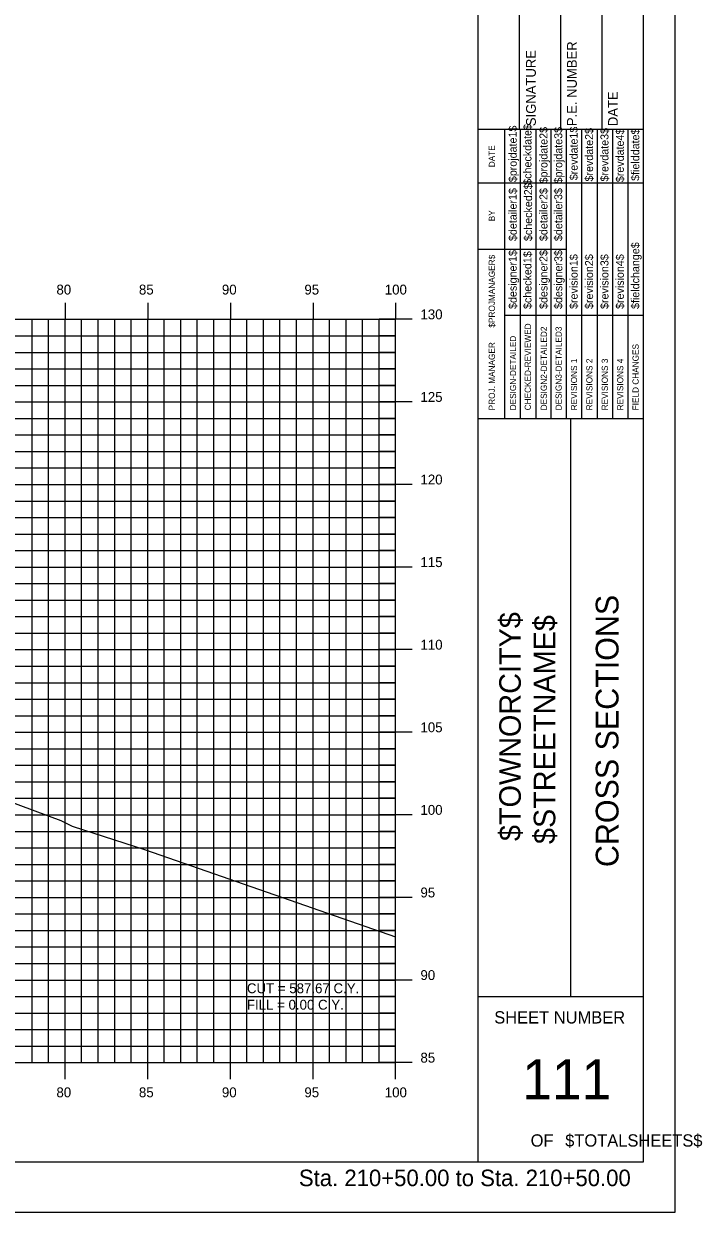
# Model space of a CAD drawing. Extents: x 850598 to 870284, y 366541 to 366651.
# Drawn here: x 870021.2 to 870062.3, y 366541.2 to 366613.1 of the extents above; entities that cross this region are included whole.
import ezdxf

# ---------------------------------------------------------------- set-up
doc = ezdxf.new("R2010")
doc.units = 0
for name, color, linetype in [('BORDER', 7, 'Continuous'), ('D_Text_Standard', 7, 'Continuous'), ('H_V ANNOTATION', 7, 'Continuous'), ('HIGHWAY_TITLE', 7, 'Continuous'), ('MAJOR', 7, 'Continuous'), ('MINOR', 7, 'Continuous'), ('PLOT BOUNDARY', 7, 'Continuous'), ('S_Roadway_Centerline', 7, 'Continuous')]:
    doc.layers.add(name, color=color, linetype=linetype)

msp = doc.modelspace()

# ---------------------------------------------------------------- linework, layer by layer
at = {"layer": 'BORDER'}
for p, q in [((870048.717, 366544.225), (870048.717, 366649.225)), ((870058.717, 366544.225), (870058.717, 366649.225)), ((870051.217, 366606.728), (870051.217, 366615.376)), ((870053.717, 366606.728), (870053.717, 366615.376)), ((870056.217, 366606.728), (870056.217, 366615.376)), ((870048.717, 366606.728), (870058.717, 366606.728)), ((870048.717, 366589.228), (870058.717, 366589.228)), ((870054.308, 366554.228), (870054.308, 366589.228)), ((870048.717, 366554.228), (870058.717, 366554.228)), ((869898.717, 366544.225), (870058.717, 366544.225))]:
    msp.add_line(p, q, dxfattribs=at)
for points in [[(870050.331, 366603.478), (870050.331, 366606.728)], [(870051.264, 366589.231), (870051.264, 366606.728)], [(870052.196, 366606.728), (870052.196, 366589.231)], [(870053.127, 366589.231), (870053.127, 366606.728)], [(870054.059, 366589.231), (870054.059, 366606.728)], [(870054.991, 366589.231), (870054.991, 366606.728)], [(870055.922, 366589.231), (870055.922, 366606.728)], [(870056.854, 366589.231), (870056.854, 366606.728)], [(870057.786, 366589.231), (870057.786, 366606.728)], [(870050.332, 366589.231), (870050.332, 366606.022)], [(870048.717, 366603.478), (870058.717, 366603.478)], [(870048.717, 366599.478), (870050.332, 366599.478)], [(870050.331, 366599.478), (870054.058, 366599.478)], [(870050.331, 366595.478), (870058.717, 366595.478)]]:
    msp.add_lwpolyline(points, dxfattribs=at)
at = {"layer": 'MAJOR'}
for p, q in [((870023.716, 366596.227), (870023.716, 366595.225)), ((870023.716, 366596.227), (870023.716, 366595.225)), ((870028.716, 366596.227), (870028.716, 366595.225)), ((870028.716, 366596.227), (870028.716, 366595.225)), ((870033.716, 366596.227), (870033.716, 366595.225)), ((870033.716, 366596.227), (870033.716, 366595.225)), ((870038.716, 366596.227), (870038.716, 366595.225)), ((870038.716, 366596.227), (870038.716, 366595.225)), ((870043.716, 366596.227), (870043.716, 366595.225)), ((870043.716, 366596.227), (870043.716, 366595.225)), ((869903.716, 366595.225), (870043.716, 366595.225)), ((869903.716, 366595.225), (870043.716, 366595.225)), ((869903.716, 366595.225), (870043.716, 366595.225)), ((869903.716, 366595.225), (870043.716, 366595.225)), ((870023.716, 366550.225), (870023.716, 366595.225)), ((870023.716, 366550.225), (870023.716, 366595.225)), ((870028.716, 366550.225), (870028.716, 366595.225)), ((870028.716, 366550.225), (870028.716, 366595.225)), ((870033.716, 366550.225), (870033.716, 366595.225)), ((870033.716, 366550.225), (870033.716, 366595.225)), ((870038.716, 366550.225), (870038.716, 366595.225)), ((870038.716, 366550.225), (870038.716, 366595.225)), ((870044.718, 366595.225), (870042.714, 366595.225)), ((870044.718, 366595.225), (870042.714, 366595.225)), ((870043.716, 366550.225), (870043.716, 366595.225)), ((870043.716, 366550.225), (870043.716, 366595.225)), ((870043.716, 366550.225), (870043.716, 366595.225)), ((870043.716, 366550.225), (870043.716, 366595.225)), ((869903.716, 366590.225), (870043.716, 366590.225)), ((869903.716, 366590.225), (870043.716, 366590.225)), ((870044.718, 366590.225), (870042.714, 366590.225)), ((870044.718, 366590.225), (870042.714, 366590.225)), ((869903.716, 366585.225), (870043.716, 366585.225)), ((869903.716, 366585.225), (870043.716, 366585.225)), ((870044.718, 366585.225), (870042.714, 366585.225)), ((870044.718, 366585.225), (870042.714, 366585.225)), ((869903.716, 366580.225), (870043.716, 366580.225)), ((869903.716, 366580.225), (870043.716, 366580.225)), ((870044.718, 366580.225), (870042.714, 366580.225)), ((870044.718, 366580.225), (870042.714, 366580.225)), ((869903.716, 366575.225), (870043.716, 366575.225)), ((869903.716, 366575.225), (870043.716, 366575.225)), ((870044.718, 366575.225), (870042.714, 366575.225)), ((870044.718, 366575.225), (870042.714, 366575.225)), ((869903.716, 366570.225), (870043.716, 366570.225)), ((869903.716, 366570.225), (870043.716, 366570.225)), ((870044.718, 366570.225), (870042.714, 366570.225)), ((870044.718, 366570.225), (870042.714, 366570.225)), ((869903.716, 366565.225), (870043.716, 366565.225)), ((869903.716, 366565.225), (870043.716, 366565.225)), ((870044.718, 366565.225), (870042.714, 366565.225)), ((870044.718, 366565.225), (870042.714, 366565.225)), ((869903.716, 366560.225), (870043.716, 366560.225)), ((869903.716, 366560.225), (870043.716, 366560.225)), ((870044.718, 366560.225), (870042.714, 366560.225)), ((870044.718, 366560.225), (870042.714, 366560.225)), ((869903.716, 366555.225), (870043.716, 366555.225)), ((869903.716, 366555.225), (870043.716, 366555.225)), ((870044.718, 366555.225), (870042.714, 366555.225)), ((870044.718, 366555.225), (870042.714, 366555.225)), ((869903.716, 366550.225), (870043.716, 366550.225)), ((869903.716, 366550.225), (870043.716, 366550.225)), ((869903.716, 366550.225), (870043.716, 366550.225)), ((869903.716, 366550.225), (870043.716, 366550.225)), ((870023.716, 366549.223), (870023.716, 366550.225)), ((870023.716, 366549.223), (870023.716, 366550.225)), ((870028.716, 366549.223), (870028.716, 366550.225)), ((870028.716, 366549.223), (870028.716, 366550.225)), ((870033.716, 366549.223), (870033.716, 366550.225)), ((870033.716, 366549.223), (870033.716, 366550.225)), ((870038.716, 366549.223), (870038.716, 366550.225)), ((870038.716, 366549.223), (870038.716, 366550.225)), ((870044.718, 366550.225), (870042.714, 366550.225)), ((870044.718, 366550.225), (870042.714, 366550.225)), ((870043.716, 366549.223), (870043.716, 366550.225)), ((870043.716, 366549.223), (870043.716, 366550.225))]:
    msp.add_line(p, q, dxfattribs=at)
at = {"layer": 'MINOR'}
for p, q in [((870021.716, 366550.225), (870021.716, 366595.225)), ((870021.716, 366550.225), (870021.716, 366595.225)), ((870022.716, 366550.225), (870022.716, 366595.225)), ((870022.716, 366550.225), (870022.716, 366595.225)), ((870024.716, 366550.225), (870024.716, 366595.225)), ((870024.716, 366550.225), (870024.716, 366595.225)), ((870025.716, 366550.225), (870025.716, 366595.225)), ((870025.716, 366550.225), (870025.716, 366595.225)), ((870026.716, 366550.225), (870026.716, 366595.225)), ((870026.716, 366550.225), (870026.716, 366595.225)), ((870027.716, 366550.225), (870027.716, 366595.225)), ((870027.716, 366550.225), (870027.716, 366595.225)), ((870029.716, 366550.225), (870029.716, 366595.225)), ((870029.716, 366550.225), (870029.716, 366595.225)), ((870030.716, 366550.225), (870030.716, 366595.225)), ((870030.716, 366550.225), (870030.716, 366595.225)), ((870031.716, 366550.225), (870031.716, 366595.225)), ((870031.716, 366550.225), (870031.716, 366595.225)), ((870032.716, 366550.225), (870032.716, 366595.225)), ((870032.716, 366550.225), (870032.716, 366595.225)), ((870034.716, 366550.225), (870034.716, 366595.225)), ((870034.716, 366550.225), (870034.716, 366595.225)), ((870035.716, 366550.225), (870035.716, 366595.225)), ((870035.716, 366550.225), (870035.716, 366595.225)), ((870036.716, 366550.225), (870036.716, 366595.225)), ((870036.716, 366550.225), (870036.716, 366595.225)), ((870037.716, 366550.225), (870037.716, 366595.225)), ((870037.716, 366550.225), (870037.716, 366595.225)), ((870039.716, 366550.225), (870039.716, 366595.225)), ((870039.716, 366550.225), (870039.716, 366595.225)), ((870040.716, 366550.225), (870040.716, 366595.225)), ((870040.716, 366550.225), (870040.716, 366595.225)), ((870041.716, 366550.225), (870041.716, 366595.225)), ((870041.716, 366550.225), (870041.716, 366595.225)), ((870042.716, 366550.225), (870042.716, 366595.225)), ((870042.716, 366550.225), (870042.716, 366595.225)), ((869903.716, 366594.225), (870043.716, 366594.225)), ((869903.716, 366594.225), (870043.716, 366594.225)), ((870043.716, 366594.225), (870042.714, 366594.225)), ((870043.716, 366594.225), (870042.714, 366594.225)), ((869903.716, 366593.225), (870043.716, 366593.225)), ((869903.716, 366593.225), (870043.716, 366593.225)), ((870043.716, 366593.225), (870042.714, 366593.225)), ((870043.716, 366593.225), (870042.714, 366593.225)), ((869903.716, 366592.225), (870043.716, 366592.225)), ((869903.716, 366592.225), (870043.716, 366592.225)), ((870043.716, 366592.225), (870042.714, 366592.225)), ((870043.716, 366592.225), (870042.714, 366592.225)), ((869903.716, 366591.225), (870043.716, 366591.225)), ((869903.716, 366591.225), (870043.716, 366591.225)), ((870043.716, 366591.225), (870042.714, 366591.225)), ((870043.716, 366591.225), (870042.714, 366591.225)), ((869903.716, 366589.225), (870043.716, 366589.225)), ((869903.716, 366589.225), (870043.716, 366589.225)), ((870043.716, 366589.225), (870042.714, 366589.225)), ((870043.716, 366589.225), (870042.714, 366589.225)), ((869903.716, 366588.225), (870043.716, 366588.225)), ((869903.716, 366588.225), (870043.716, 366588.225)), ((870043.716, 366588.225), (870042.714, 366588.225)), ((870043.716, 366588.225), (870042.714, 366588.225)), ((869903.716, 366587.225), (870043.716, 366587.225)), ((869903.716, 366587.225), (870043.716, 366587.225)), ((870043.716, 366587.225), (870042.714, 366587.225)), ((870043.716, 366587.225), (870042.714, 366587.225)), ((869903.716, 366586.225), (870043.716, 366586.225)), ((869903.716, 366586.225), (870043.716, 366586.225)), ((870043.716, 366586.225), (870042.714, 366586.225)), ((870043.716, 366586.225), (870042.714, 366586.225)), ((869903.716, 366584.225), (870043.716, 366584.225)), ((869903.716, 366584.225), (870043.716, 366584.225)), ((870043.716, 366584.225), (870042.714, 366584.225)), ((870043.716, 366584.225), (870042.714, 366584.225)), ((869903.716, 366583.225), (870043.716, 366583.225)), ((869903.716, 366583.225), (870043.716, 366583.225)), ((870043.716, 366583.225), (870042.714, 366583.225)), ((870043.716, 366583.225), (870042.714, 366583.225)), ((869903.716, 366582.225), (870043.716, 366582.225)), ((869903.716, 366582.225), (870043.716, 366582.225)), ((870043.716, 366582.225), (870042.714, 366582.225)), ((870043.716, 366582.225), (870042.714, 366582.225)), ((869903.716, 366581.225), (870043.716, 366581.225)), ((869903.716, 366581.225), (870043.716, 366581.225)), ((870043.716, 366581.225), (870042.714, 366581.225)), ((870043.716, 366581.225), (870042.714, 366581.225)), ((869903.716, 366579.225), (870043.716, 366579.225)), ((869903.716, 366579.225), (870043.716, 366579.225)), ((870043.716, 366579.225), (870042.714, 366579.225)), ((870043.716, 366579.225), (870042.714, 366579.225)), ((869903.716, 366578.225), (870043.716, 366578.225)), ((869903.716, 366578.225), (870043.716, 366578.225)), ((870043.716, 366578.225), (870042.714, 366578.225)), ((870043.716, 366578.225), (870042.714, 366578.225)), ((869903.716, 366577.225), (870043.716, 366577.225)), ((869903.716, 366577.225), (870043.716, 366577.225)), ((870043.716, 366577.225), (870042.714, 366577.225)), ((870043.716, 366577.225), (870042.714, 366577.225)), ((869903.716, 366576.225), (870043.716, 366576.225)), ((869903.716, 366576.225), (870043.716, 366576.225)), ((870043.716, 366576.225), (870042.714, 366576.225)), ((870043.716, 366576.225), (870042.714, 366576.225)), ((869903.716, 366574.225), (870043.716, 366574.225)), ((869903.716, 366574.225), (870043.716, 366574.225)), ((870043.716, 366574.225), (870042.714, 366574.225)), ((870043.716, 366574.225), (870042.714, 366574.225)), ((869903.716, 366573.225), (870043.716, 366573.225)), ((869903.716, 366573.225), (870043.716, 366573.225)), ((870043.716, 366573.225), (870042.714, 366573.225)), ((870043.716, 366573.225), (870042.714, 366573.225)), ((869903.716, 366572.225), (870043.716, 366572.225)), ((869903.716, 366572.225), (870043.716, 366572.225)), ((870043.716, 366572.225), (870042.714, 366572.225)), ((870043.716, 366572.225), (870042.714, 366572.225)), ((869903.716, 366571.225), (870043.716, 366571.225)), ((869903.716, 366571.225), (870043.716, 366571.225)), ((870043.716, 366571.225), (870042.714, 366571.225)), ((870043.716, 366571.225), (870042.714, 366571.225)), ((869903.716, 366569.225), (870043.716, 366569.225)), ((869903.716, 366569.225), (870043.716, 366569.225)), ((870043.716, 366569.225), (870042.714, 366569.225)), ((870043.716, 366569.225), (870042.714, 366569.225)), ((869903.716, 366568.225), (870043.716, 366568.225)), ((869903.716, 366568.225), (870043.716, 366568.225)), ((870043.716, 366568.225), (870042.714, 366568.225)), ((870043.716, 366568.225), (870042.714, 366568.225)), ((869903.716, 366567.225), (870043.716, 366567.225)), ((869903.716, 366567.225), (870043.716, 366567.225)), ((870043.716, 366567.225), (870042.714, 366567.225)), ((870043.716, 366567.225), (870042.714, 366567.225)), ((869903.716, 366566.225), (870043.716, 366566.225)), ((869903.716, 366566.225), (870043.716, 366566.225)), ((870043.716, 366566.225), (870042.714, 366566.225)), ((870043.716, 366566.225), (870042.714, 366566.225)), ((869903.716, 366564.225), (870043.716, 366564.225)), ((869903.716, 366564.225), (870043.716, 366564.225)), ((870043.716, 366564.225), (870042.714, 366564.225)), ((870043.716, 366564.225), (870042.714, 366564.225)), ((869903.716, 366563.225), (870043.716, 366563.225)), ((869903.716, 366563.225), (870043.716, 366563.225)), ((870043.716, 366563.225), (870042.714, 366563.225)), ((870043.716, 366563.225), (870042.714, 366563.225)), ((869903.716, 366562.225), (870043.716, 366562.225)), ((869903.716, 366562.225), (870043.716, 366562.225)), ((870043.716, 366562.225), (870042.714, 366562.225)), ((870043.716, 366562.225), (870042.714, 366562.225)), ((869903.716, 366561.225), (870043.716, 366561.225)), ((869903.716, 366561.225), (870043.716, 366561.225)), ((870043.716, 366561.225), (870042.714, 366561.225)), ((870043.716, 366561.225), (870042.714, 366561.225)), ((869903.716, 366559.225), (870043.716, 366559.225)), ((869903.716, 366559.225), (870043.716, 366559.225)), ((870043.716, 366559.225), (870042.714, 366559.225)), ((870043.716, 366559.225), (870042.714, 366559.225)), ((869903.716, 366558.225), (870043.716, 366558.225)), ((869903.716, 366558.225), (870043.716, 366558.225)), ((870043.716, 366558.225), (870042.714, 366558.225)), ((870043.716, 366558.225), (870042.714, 366558.225)), ((869903.716, 366557.225), (870043.716, 366557.225)), ((869903.716, 366557.225), (870043.716, 366557.225)), ((870043.716, 366557.225), (870042.714, 366557.225)), ((870043.716, 366557.225), (870042.714, 366557.225)), ((869903.716, 366556.225), (870043.716, 366556.225)), ((869903.716, 366556.225), (870043.716, 366556.225)), ((870043.716, 366556.225), (870042.714, 366556.225)), ((870043.716, 366556.225), (870042.714, 366556.225)), ((869903.716, 366554.225), (870043.716, 366554.225)), ((869903.716, 366554.225), (870043.716, 366554.225)), ((870043.716, 366554.225), (870042.714, 366554.225)), ((870043.716, 366554.225), (870042.714, 366554.225)), ((869903.716, 366553.225), (870043.716, 366553.225)), ((869903.716, 366553.225), (870043.716, 366553.225)), ((870043.716, 366553.225), (870042.714, 366553.225)), ((870043.716, 366553.225), (870042.714, 366553.225)), ((869903.716, 366552.225), (870043.716, 366552.225)), ((869903.716, 366552.225), (870043.716, 366552.225)), ((870043.716, 366552.225), (870042.714, 366552.225)), ((870043.716, 366552.225), (870042.714, 366552.225)), ((869903.716, 366551.225), (870043.716, 366551.225)), ((869903.716, 366551.225), (870043.716, 366551.225)), ((870043.716, 366551.225), (870042.714, 366551.225)), ((870043.716, 366551.225), (870042.714, 366551.225))]:
    msp.add_line(p, q, dxfattribs=at)
at = {"layer": 'PLOT BOUNDARY'}
msp.add_lwpolyline([(869890.623, 366541.166), (870060.623, 366541.166), (870060.623, 366651.166), (869890.623, 366651.166)], close=True, dxfattribs=at)
at = {"layer": 'S_Roadway_Centerline'}
msp.add_lwpolyline([(869968.877, 366584.188), (869980.805, 366583.014), (869981.227, 366582.997), (869981.289, 366582.976), (869983.135, 366582.069), (869994.187, 366576.628), (869994.54, 366576.406), (869995.515, 366575.932), (870003.107, 366573.302), (870003.98, 366573.008), (870005.718, 366571.487), (870023.461, 366564.883), (870024.134, 366564.535), (870028.586, 366563.116), (870043.716, 366557.842)], dxfattribs=at)

# ---------------------------------------------------------------- texts
at = {"layer": 'BORDER'}
for s, height, rotation, p in [('SIGNATURE', 0.5906, 90, (870052.197, 366606.92)), ('P.E. NUMBER', 0.59055, 90, (870054.677, 366606.92)), ('DATE', 0.5906, 90, (870057.158, 366606.92)), ('$projdate1$', 0.48455, 90, (870051.04, 366603.529)), ('$checkdate$', 0.48455, 90, (870051.934, 366603.371)), ('$projdate2$', 0.48455, 90, (870052.903, 366603.45)), ('$projdate3$', 0.48455, 90, (870053.797, 366603.45)), ('$revdate1$', 0.4845, 90, (870054.729, 366603.647)), ('$revdate2$', 0.4845, 90, (870055.661, 366603.568)), ('$revdate3$', 0.4845, 90, (870056.592, 366603.568)), ('$revdate4$', 0.4845, 90, (870057.524, 366603.529)), ('$fielddate$', 0.48455, 90, (870058.456, 366603.607)), ('DATE', 0.3714, 90, (870049.721, 366604.434)), ('$checked2$', 0.4845, 90, (870051.971, 366599.963)), ('$detailer1$', 0.48455, 90, (870051.04, 366599.963)), ('$detailer2$', 0.48455, 90, (870052.903, 366599.963)), ('$detailer3$', 0.48455, 90, (870053.797, 366599.963)), ('BY', 0.3714, 90, (870049.721, 366601.163)), ('$fieldchange$', 0.48455, 90, (870058.456, 366595.851)), ('$designer1$', 0.48455, 90, (870051.04, 366595.851)), ('$checked1$', 0.4845, 90, (870051.934, 366595.851)), ('$designer2$', 0.48455, 90, (870052.903, 366595.851)), ('$designer3$', 0.48455, 90, (870053.797, 366595.851)), ('$revision1$', 0.48455, 90, (870054.729, 366595.851)), ('$revision2$', 0.48455, 90, (870055.661, 366595.851)), ('$revision3$', 0.48455, 90, (870056.592, 366595.851)), ('$revision4$', 0.48455, 90, (870057.524, 366595.851)), ('$PROJMANAGER$', 0.37275, 90, (870049.721, 366594.723)), ('CHECKED-REVIEWED', 0.37275, 90, (870051.898, 366589.716)), ('DESIGN-DETAILED', 0.37275, 90, (870051.003, 366589.716)), ('DESIGN2-DETAILED2', 0.37275, 90, (870052.867, 366589.716)), ('DESIGN3-DETAILED3', 0.37275, 90, (870053.761, 366589.716)), ('PROJ. MANAGER', 0.37275, 90, (870049.721, 366589.716)), ('FIELD CHANGES', 0.37275, 90, (870058.419, 366589.716)), ('REVISIONS 1', 0.37275, 90, (870054.693, 366589.716)), ('REVISIONS 2', 0.37275, 90, (870055.624, 366589.716)), ('REVISIONS 3', 0.37275, 90, (870056.556, 366589.716)), ('REVISIONS 4', 0.37275, 90, (870057.488, 366589.716)), ('CROSS SECTIONS', 1.37787, 90, (870057.201, 366562.062)), ('SHEET NUMBER', 0.74527, 360, (870049.682, 366552.592)), ('111', 2.4194, 360, (870051.368, 366548.008)), ('OF', 0.7453, 360, (870051.884, 366545.138)), ('$TOTALSHEETS$', 0.74527, 360, (870053.973, 366545.138))]:
    msp.add_text(s, height=height, rotation=rotation, dxfattribs=at).set_placement(p)
at = {"layer": 'D_Text_Standard'}
for s, p in [('CUT = 587.67 C.Y.', (870034.716, 366554.425)), ('FILL = 0.00 C.Y.', (870034.716, 366553.429))]:
    msp.add_text(s, height=0.6, dxfattribs=at).set_placement(p)
at = {"layer": 'H_V ANNOTATION'}
for s, height, p in [('80', 0.6, (870023.192, 366596.725)), ('85', 0.6, (870028.184, 366596.725)), ('90', 0.6, (870033.203, 366596.725)), ('95', 0.6, (870038.195, 366596.725)), ('100', 0.6, (870043.058, 366596.725)), ('130', 0.6, (870045.216, 366595.225)), ('125', 0.6, (870045.216, 366590.225)), ('120', 0.6, (870045.216, 366585.225)), ('115', 0.6, (870045.216, 366580.225)), ('110', 0.6, (870045.216, 366575.225)), ('105', 0.6, (870045.216, 366570.225)), ('100', 0.6, (870045.216, 366565.225)), ('95', 0.6, (870045.216, 366560.225)), ('90', 0.6, (870045.216, 366555.225)), ('85', 0.6, (870045.216, 366550.225)), ('80', 0.6, (870023.192, 366548.125)), ('85', 0.6, (870028.184, 366548.125)), ('90', 0.6, (870033.203, 366548.125)), ('95', 0.6, (870038.195, 366548.125)), ('100', 0.6, (870043.058, 366548.125)), ('Sta. 210+50.00 to Sta. 210+50.00', 1.0002, (870037.862, 366542.745))]:
    msp.add_text(s, height=height, dxfattribs=at).set_placement(p)
at = {"layer": 'HIGHWAY_TITLE'}
for s, p in [('$TOWNORCITY$', (870051.289, 366563.637)), ('$STREETNAME$', (870053.376, 366563.457))]:
    msp.add_text(s, height=1.30428, rotation=90, dxfattribs=at).set_placement(p)

doc.saveas('drawing.dxf')
